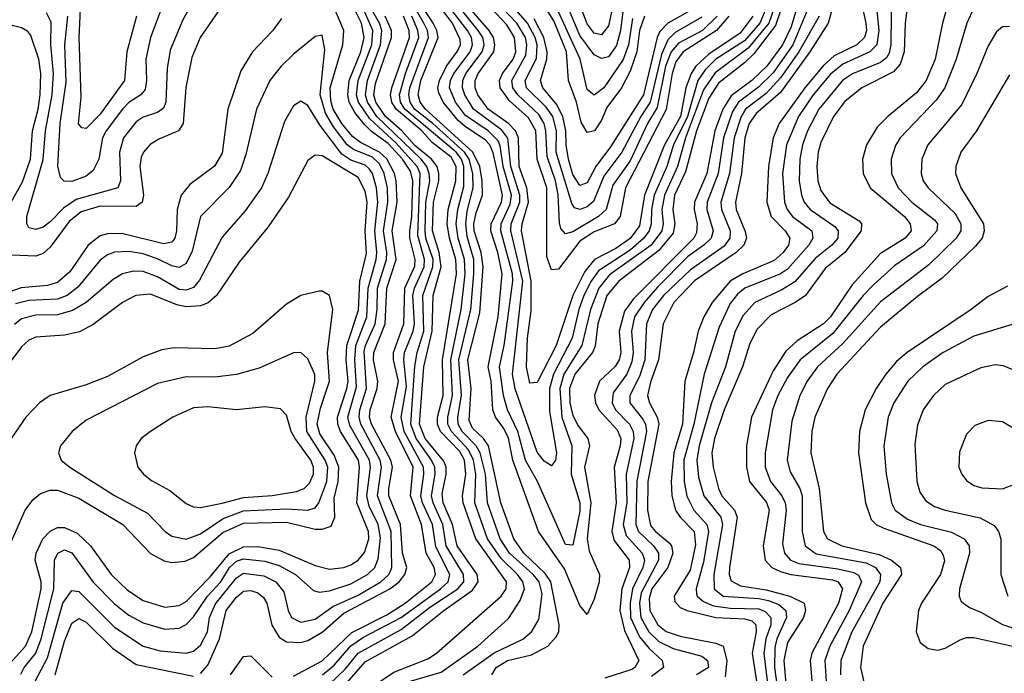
# Model space of a CAD drawing. Header units: inches. Extents: x 1308407 to 1441228, y 959628 to 1036311.
# Tile 526 of 656: x 1416045 to 1418795, y 977214 to 979040. Entities that reach past the tile are written whole.
import ezdxf

# ---------------------------------------------------------------- set-up
doc = ezdxf.new("R2010")
doc.units = ezdxf.units.IN
doc.header["$MEASUREMENT"] = 0
doc.layers.add('B4917', color=7, linetype='Continuous')

msp = doc.modelspace()

# ---------------------------------------------------------------- linework, layer by layer
at = {"layer": 'B4917', "color": 5}
for points, elevation in [([(1418538.8, 979190), (1418518.8, 979030), (1418515.6, 978950), (1418504.6, 978915.4), (1418485.6, 978894.4), (1418397.1, 978850), (1418350, 978811.3), (1418318.2, 978770), (1418282.9, 978697.1), (1418275.2, 978670), (1418271.7, 978630), (1418274.6, 978590), (1418282.9, 978562.8), (1418308, 978528), (1418390, 978477.8), (1418396.8, 978470), (1418395.3, 978450), (1418350.3, 978390), (1418295.3, 978344.7), (1418239.9, 978270), (1418211.6, 978250), (1418144.3, 978215.7), (1418104.6, 978175.4), (1418084.1, 978135.9), (1418064, 978070), (1418013, 977950), (1417986.2, 977870), (1417978.5, 977830), (1417981.8, 977790), (1417996.6, 977730), (1418006.2, 977710), (1418041.4, 977670), (1418049.6, 977650), (1418027.3, 977510), (1418027, 977490), (1418032.8, 977472.8), (1418058.3, 977458.3), (1418130, 977447.7), (1418196.4, 977430), (1418236.5, 977410), (1418240.2, 977390), (1418234.5, 977370), (1418190, 977300.3), (1418179.3, 977250), (1418191.6, 977110)], 2780), ([(1416573.2, 979170), (1416500.5, 979039.4), (1416464.8, 978955.2), (1416456.6, 978903.4), (1416453, 978810), (1416446.7, 978793.3), (1416430, 978780.5), (1416390, 978767.9), (1416370, 978754.9), (1416334.7, 978710), (1416323.1, 978670), (1416325.9, 978590), (1416319.1, 978570), (1416202.5, 978537.5), (1416166.8, 978513.2), (1416130, 978475.3), (1416110, 978460.5), (1416090, 978454.2), (1416070, 978458.5), (1416064.8, 978470), (1416064.5, 978490), (1416110.3, 978649.7), (1416116.4, 978730), (1416135.4, 978830), (1416139.1, 978890), (1416131.3, 978970), (1416133.1, 979033.1), (1416119.4, 979059.4)], 2760), ([(1416891.1, 977210), (1416923.2, 977236.8), (1416970, 977291.1), (1417005.3, 977314.7), (1417110, 977370.2), (1417220.7, 977450), (1417241.9, 977470), (1417246.3, 977490), (1417207, 977567), (1417197.6, 977630), (1417169.9, 977689.9), (1417165.5, 977710), (1417174, 977770), (1417172.6, 977790), (1417119.3, 977890), (1417110.2, 977930), (1417124.9, 978015.1), (1417117.8, 978090), (1417119.9, 978110), (1417144.1, 978170), (1417147.7, 978190), (1417143.1, 978270), (1417147.3, 978290), (1417174.9, 978350), (1417176, 978370), (1417157.1, 978437.1), (1417163.2, 978610), (1417155.6, 978630), (1417096, 978696), (1417022.7, 978762.7), (1416991.5, 978810), (1416986, 978830), (1416990.4, 978870), (1417028.2, 978970), (1417031.4, 979010), (1416979.1, 979130)], 2760), ([(1417284, 977210), (1417370, 977270.9), (1417450.4, 977309.6), (1417474.9, 977330), (1417495.1, 977364.8), (1417504.1, 977435.9), (1417495.6, 977470), (1417479.2, 977490), (1417412.9, 977550), (1417387.4, 977590), (1417351.7, 977690), (1417346.3, 977770), (1417331.4, 977830), (1417320.3, 977850), (1417281, 977890), (1417269.8, 977910), (1417268.7, 977930), (1417279.1, 977990), (1417271.8, 978090), (1417305.1, 978230), (1417313.8, 978330), (1417313.1, 978370), (1417294.7, 978434.7), (1417290.8, 978470), (1417294.9, 978505.1), (1417311.6, 978570), (1417310.4, 978610), (1417300.4, 978650), (1417287.5, 978670), (1417199.1, 978750), (1417147.9, 978790), (1417135.2, 978810), (1417131.5, 978830), (1417134.5, 978850), (1417187, 978990), (1417183.8, 979010), (1417174.2, 979030), (1417116.8, 979130)], 2640), ([(1417756.3, 979043.7), (1417745.3, 978970), (1417731.1, 978928.9), (1417676.4, 978850), (1417650, 978828.8), (1417630, 978845), (1417610.8, 978930), (1417519.7, 979130)], 2360), ([(1417730.8, 979070), (1417723.6, 979010), (1417711.8, 978968.2), (1417690, 978936.6), (1417670, 978931.2), (1417650, 978942.1), (1417610, 978996.2), (1417556.3, 979123.7)], 2340), ([(1417699.8, 979070), (1417690, 979023.2), (1417670, 978997.9), (1417650, 979002.8), (1417630, 979028.5), (1417591.9, 979130)], 2320), ([(1418387.6, 979130), (1418409, 979030), (1418410.2, 979010), (1418404.5, 978990), (1418383.4, 978970), (1418320.6, 978939.4), (1418290, 978912.3), (1418237.8, 978850), (1418166.5, 978750), (1418149.7, 978710.3), (1418136.3, 978630), (1418132.4, 978530), (1418144.1, 978490), (1418183.4, 978450), (1418196.3, 978430), (1418192.5, 978410), (1418178.1, 978390), (1418152.7, 978367.3), (1418065, 978330), (1418030, 978309.2), (1417979, 978250), (1417956.1, 978210), (1417940.4, 978170), (1417927.5, 978110), (1417902.7, 978030), (1417896.2, 977910), (1417872.3, 977830), (1417864.5, 977750), (1417866.4, 977710), (1417877.2, 977670), (1417889.5, 977650), (1417928.9, 977610), (1417933.1, 977573.1), (1417917.5, 977502.5), (1417873.2, 977430), (1417875.2, 977415.2), (1417890, 977398.2), (1417909.6, 977389.6), (1417990, 977370), (1418070, 977366.2), (1418090, 977360.6), (1418101.4, 977350), (1418102, 977330), (1418091.4, 977270), (1418106.1, 977173.9)], 2720), ([(1418432.5, 979130), (1418445.1, 979010), (1418439.4, 978970), (1418419.9, 978950), (1418344.4, 978915.6), (1418310, 978887.4), (1418261.2, 978830), (1418220.8, 978770), (1418186.6, 978690), (1418175.6, 978610), (1418181.6, 978530), (1418188.4, 978510), (1418204, 978490), (1418257.6, 978450), (1418260.7, 978430), (1418249.8, 978410), (1418190, 978343), (1418170, 978329.7), (1418070.6, 978290), (1418050, 978273.5), (1418030, 978247), (1417998.7, 978181.3), (1417957, 978050), (1417928.4, 977910), (1417900.3, 977810), (1417901.4, 977750), (1417909, 977709), (1417928.4, 977670), (1417964.8, 977630), (1417969.3, 977610), (1417955, 977525), (1417934.8, 977450), (1417936, 977436), (1417937.2, 977430), (1417954.7, 977414.7), (1417982.9, 977402.9), (1418030, 977396), (1418110, 977394), (1418127, 977387), (1418143.2, 977370), (1418143.2, 977350), (1418129.5, 977310), (1418123.8, 977270), (1418135.6, 977170)], 2740), ([(1418480.4, 979140.5), (1418478.6, 978970), (1418473.8, 978946.2), (1418466.4, 978933.6), (1418450, 978920.8), (1418371, 978889), (1418343.4, 978870), (1418277.3, 978790), (1418245.9, 978730), (1418231.9, 978690), (1418224.3, 978650), (1418222.6, 978590), (1418229, 978550), (1418236.8, 978530), (1418253.3, 978510), (1418322, 978462), (1418331.6, 978450), (1418330.1, 978430), (1418313.7, 978410), (1418267.4, 978372.6), (1418210, 978307.4), (1418174.4, 978285.6), (1418098.9, 978250), (1418065.9, 978214.1), (1418044, 978170), (1418016.3, 978070), (1417977.7, 977970), (1417943, 977850), (1417936.3, 977810), (1417941.6, 977761.6), (1417956.1, 977710), (1418003.5, 977650), (1418008, 977630), (1417983.9, 977490), (1417984.5, 977450), (1418010.2, 977430), (1418110, 977423.4), (1418137.1, 977417.1), (1418166, 977406), (1418185.5, 977390), (1418187.1, 977370), (1418160.3, 977310), (1418154.2, 977285.8), (1418153.4, 977230), (1418162.2, 977170)], 2760), ([(1418650.5, 979130), (1418623.2, 979030), (1418602.2, 978930), (1418577.6, 978870), (1418550, 978835.6), (1418470.1, 978770), (1418440.6, 978739.4), (1418410.8, 978690), (1418399.5, 978650), (1418401.6, 978610), (1418420.7, 978570), (1418516.3, 978490), (1418532.9, 978470), (1418535.2, 978450), (1418518.8, 978430), (1418450, 978386.8), (1418370, 978299.8), (1418310, 978210.3), (1418290.1, 978190), (1418217.1, 978142.9), (1418185.5, 978114.5), (1418150, 978059.5), (1418089.3, 977930), (1418075.2, 977850), (1418075.5, 977790), (1418084, 977750), (1418131.1, 977691.1), (1418138.3, 977670), (1418122.2, 977570), (1418127.5, 977530), (1418145.9, 977510), (1418170, 977498.1), (1418199.2, 977490), (1418315.5, 977475.5), (1418331.7, 977470), (1418343.7, 977450), (1418331.9, 977410), (1418258.2, 977270), (1418252.8, 977250), (1418259.6, 977170)], 2820), ([(1416617.5, 979090), (1416548.9, 978990), (1416525.9, 978934.1), (1416509, 978851), (1416501.5, 978750), (1416488.8, 978730), (1416433.3, 978706.7), (1416408.8, 978691.2), (1416390.5, 978670), (1416384.4, 978655.6), (1416379.9, 978630), (1416390.3, 978550), (1416386.8, 978530), (1416370, 978518.5), (1416270, 978519.1), (1416216.6, 978503.4), (1416183.3, 978476.7), (1416130, 978404.1), (1416110, 978387), (1416090, 978379.8), (1416022.6, 978382.6)], 2780), ([(1416448.7, 979091.3), (1416410, 978990), (1416397, 978930), (1416399, 978870), (1416394.9, 978845.1), (1416383.4, 978830), (1416350, 978808.4), (1416331.6, 978790), (1416286, 978730), (1416275.9, 978710), (1416265.8, 978650), (1416250, 978618.8), (1416230, 978603.1), (1416190, 978588.4), (1416168.9, 978588.9), (1416159, 978599), (1416151, 978631), (1416157.8, 978750), (1416174.6, 978865.4), (1416171.2, 978970), (1416179.1, 979050)], 2740), ([(1416550, 977213.5), (1416570, 977237.3), (1416602.6, 977310), (1416621.5, 977390), (1416650, 977427.2), (1416670, 977443.2), (1416690, 977445.8), (1416710, 977438.8), (1416725.8, 977425.8), (1416735.3, 977410), (1416749, 977349), (1416770, 977315.3), (1416790, 977302.5), (1416830, 977299.8), (1416850, 977305.7), (1416890, 977329.2), (1416950, 977381.8), (1417079, 977450), (1417104.8, 977470), (1417121.1, 977490), (1417126.1, 977510), (1417114.4, 977550), (1417108.2, 977630), (1417076.4, 977710), (1417075.6, 977730), (1417086.1, 977790), (1417081.2, 977810), (1417027.2, 977910), (1417022.3, 977930), (1417023.9, 977950), (1417043.8, 978010), (1417045, 978030), (1417033.4, 978090), (1417034, 978110), (1417065.8, 978190), (1417070.6, 978290), (1417096.8, 978370), (1417085.3, 978450), (1417099.4, 978530), (1417096.8, 978590), (1417091.6, 978610), (1417070, 978651.1), (1417050, 978670.1), (1416996.9, 978696.9), (1416974.1, 978714.1), (1416944.6, 978750), (1416920.7, 978790), (1416913.7, 978813.7), (1416912.3, 978850), (1416947.8, 978970), (1416950, 979010), (1416910, 979105.2)], 2820), ([(1416810, 977206), (1416890, 977248.7), (1416972.2, 977327.8), (1417070, 977377.8), (1417121.5, 977410), (1417195.9, 977470), (1417206.8, 977490), (1417203.1, 977510), (1417180.5, 977550), (1417167.7, 977630), (1417136.6, 977710), (1417143.7, 977790), (1417094.8, 977890), (1417082.4, 977930), (1417103.3, 978030), (1417088.9, 978090), (1417089.2, 978110), (1417118, 978190), (1417120.9, 978290), (1417148.8, 978351.2), (1417150, 978370), (1417135.1, 978430), (1417134.3, 978450), (1417139.9, 978490), (1417142.9, 978590), (1417136.9, 978616.9), (1417114.4, 978650), (1417074.6, 978694.6), (1417027.5, 978727.5), (1417007.6, 978747.6), (1416981.2, 978781.2), (1416965.4, 978810), (1416961, 978830), (1416965.5, 978870), (1416997.9, 978950), (1417007, 978990), (1416999.2, 979030), (1416970.3, 979090.3)], 2780), ([(1416910, 977183.6), (1416954.3, 977225.7), (1416990, 977270.4), (1417110, 977336.1), (1417190, 977397.8), (1417268.4, 977450), (1417285.2, 977470), (1417285, 977490), (1417236.6, 977570), (1417226.7, 977630), (1417199.4, 977690), (1417195.3, 977710), (1417205.6, 977770), (1417204.2, 977790), (1417195.4, 977810), (1417152.3, 977870), (1417137.5, 977910), (1417148.2, 978071.8), (1417155.1, 978110), (1417173.8, 978170), (1417170.7, 978270), (1417199, 978350), (1417199.6, 978370), (1417179.7, 978430), (1417177.7, 978450), (1417179.5, 978530), (1417190.2, 978590), (1417188.5, 978610), (1417182.3, 978630), (1417166.3, 978650), (1417042.6, 978770), (1417016.7, 978810), (1417010.8, 978830), (1417016.1, 978870), (1417052.4, 978970), (1417056.9, 979010), (1417050.3, 979030.3), (1417013.6, 979093.6)], 2740), ([(1417363.9, 977210), (1417375.7, 977230), (1417407.5, 977250), (1417474.5, 977265.5), (1417520.3, 977290), (1417543.9, 977316.1), (1417550.8, 977330), (1417552.1, 977350), (1417528.5, 977470), (1417513.1, 977493.1), (1417452.8, 977550), (1417425.2, 977590), (1417389.2, 977690), (1417354, 977850), (1417340.9, 977870), (1417310, 977898.7), (1417300.1, 977920.1), (1417305.9, 978010), (1417296.8, 978090), (1417330, 978221.4), (1417339.7, 978350), (1417334.1, 978390), (1417314.5, 978450), (1417313.9, 978470), (1417319.6, 978500.4), (1417337.4, 978550), (1417337.1, 978590), (1417329.9, 978630), (1417310.8, 978670), (1417178.4, 978790), (1417163.1, 978810), (1417157.8, 978830), (1417165.1, 978870), (1417214, 978990), (1417210.4, 979010), (1417200.2, 979030), (1417148.2, 979110)], 2620), ([(1418172.1, 979070), (1418156, 979024), (1418095.4, 978944.6), (1418070, 978919.5), (1417997.1, 978862.9), (1417970, 978820.4), (1417935.7, 978730), (1417905.2, 978614.8), (1417874.4, 978550), (1417869, 978510), (1417875.2, 978470), (1417870, 978443.6), (1417830, 978395), (1417718.6, 978310), (1417685.2, 978270), (1417659.7, 978190), (1417652.3, 978127.7), (1417644.8, 978110), (1417595.9, 978050), (1417581.2, 978010), (1417582.1, 977970), (1417590, 977934.5), (1417605.2, 977905.2), (1417631.8, 977870), (1417636.2, 977850), (1417622.3, 977790), (1417640.2, 977690), (1417629.7, 977589.7), (1417635.9, 977555.9), (1417664.2, 977490), (1417663.5, 977470), (1417650, 977421.1), (1417630, 977378.8), (1417610, 977403.2), (1417566.4, 977506.4), (1417494.2, 977610), (1417422.5, 977810), (1417410.6, 977870.6), (1417397.6, 977897.6), (1417373.6, 977930), (1417366.3, 977950), (1417361.8, 978030), (1417353.5, 978070), (1417381.9, 978210), (1417392.8, 978330), (1417380.9, 978390), (1417361.4, 978450), (1417362.2, 978470), (1417390.8, 978530), (1417393.8, 978550), (1417367.7, 978667.7), (1417357.8, 978690), (1417344.7, 978704.7), (1417290, 978740.3), (1417270, 978758.5), (1417227.6, 978810), (1417215.6, 978835.6), (1417213.3, 978850), (1417217.7, 978870), (1417236.8, 978910), (1417267.8, 978952.2), (1417275.9, 978970), (1417275.4, 978984.6), (1417253.5, 979030), (1417193.7, 979110)], 2580), ([(1418152, 979070), (1418137.8, 979030), (1418079.6, 978960.4), (1417988.1, 978891.9), (1417955.5, 978844.5), (1417904.9, 978710), (1417882.2, 978630), (1417845.7, 978550), (1417838.8, 978510), (1417842.7, 978470), (1417839, 978450), (1417809, 978410), (1417692.6, 978327.4), (1417662.3, 978290), (1417639, 978230), (1417615.6, 978130), (1417564.5, 978050), (1417553.7, 978010), (1417559.5, 977930), (1417586.9, 977850), (1417585.7, 977770), (1417610, 977690), (1417610, 977667.3), (1417590, 977571.9), (1417570, 977574.1), (1417491, 977750), (1417457.4, 977810), (1417436.4, 977890), (1417407.1, 977950), (1417396.3, 977990), (1417385, 978070), (1417398.3, 978130), (1417422.4, 978310), (1417421.7, 978330), (1417388.5, 978450), (1417389.8, 978470), (1417415.1, 978524.9), (1417418.5, 978550), (1417395.7, 978630), (1417387.3, 978687.3), (1417381.3, 978701.3), (1417353.7, 978730), (1417290, 978772.1), (1417262.4, 978810), (1417245.8, 978850), (1417248.5, 978870), (1417257.7, 978890), (1417302.8, 978950), (1417309.8, 978970), (1417306.8, 978990), (1417295.8, 979010), (1417218.8, 979110)], 2560), ([(1418129.3, 979070), (1418112.7, 979030), (1418070, 978980.9), (1417989.5, 978930), (1417959.8, 978900.2), (1417939.3, 978870), (1417910.7, 978770), (1417871.3, 978690), (1417852.6, 978630), (1417817.2, 978550), (1417809.9, 978510), (1417809.2, 978470), (1417803, 978450), (1417788.7, 978430), (1417750, 978395.8), (1417661.9, 978338.1), (1417640.9, 978310), (1417621.1, 978270), (1417606.8, 978230), (1417587.9, 978150), (1417535.7, 978050), (1417524.9, 978010), (1417525.1, 977945.1), (1417544.8, 977830), (1417541.3, 977810), (1417530, 977793.4), (1417510, 977806.7), (1417490, 977832.1), (1417428.8, 978008.8), (1417421.2, 978050), (1417450.1, 978310), (1417416.8, 978450), (1417418.1, 978470), (1417442, 978530), (1417442.1, 978550), (1417416.8, 978630), (1417408.8, 978708.8), (1417391.8, 978731.8), (1417312.4, 978790), (1417287.9, 978830), (1417281.8, 978850), (1417282.7, 978870), (1417291.4, 978890), (1417336.5, 978950), (1417342.1, 978970), (1417338.2, 978990), (1417325.8, 979010), (1417245.9, 979110)], 2540), ([(1418093.1, 979050), (1418057.2, 979002.8), (1417970, 978943.7), (1417933.9, 978910), (1417920.2, 978890), (1417905.6, 978850), (1417890.7, 978770), (1417846.4, 978690), (1417790, 978550), (1417776, 978464), (1417750, 978429.1), (1417710, 978400.8), (1417650.9, 978370), (1417623.5, 978336.5), (1417590, 978269.2), (1417543.2, 978130), (1417490, 978026.2), (1417470, 978024.2), (1417460.3, 978070), (1417463.4, 978150), (1417473.2, 978226.8), (1417474.1, 978310), (1417446.8, 978450), (1417448.3, 978470), (1417466.5, 978530), (1417461.9, 978570), (1417439.9, 978630), (1417437.9, 978710), (1417430, 978730), (1417410, 978750), (1417353.5, 978790), (1417324.2, 978830), (1417317.4, 978850), (1417317.5, 978870), (1417326, 978890), (1417369, 978950), (1417372.6, 978970), (1417368.3, 978990), (1417356, 979010), (1417286.6, 979090)], 2520), ([(1418025.8, 979050), (1417991.6, 979010), (1417898.6, 978950), (1417877.6, 978922.4), (1417867.2, 978890), (1417850.5, 978789.5), (1417737.4, 978570), (1417722.2, 978490), (1417706.4, 978470), (1417650, 978447.3), (1417610, 978421.7), (1417550, 978343.5), (1417530, 978341), (1417517.5, 978377.5), (1417517.3, 978570), (1417490.1, 978650), (1417486.8, 978730), (1417466, 978766), (1417413, 978813), (1417386.9, 978850), (1417385.3, 978870), (1417393.6, 978890), (1417423.1, 978930), (1417430.4, 978950), (1417427.2, 978990), (1417405.4, 979025.4), (1417345.2, 979090)], 2480), ([(1417993.2, 979050), (1417952.2, 979010), (1417885.7, 978974.3), (1417865, 978950), (1417849.4, 978910.6), (1417825.6, 978794.4), (1417798.6, 978750), (1417750, 978645.7), (1417702.2, 978577.8), (1417683.3, 978510), (1417661.8, 978490), (1417590, 978447.8), (1417570, 978441.5), (1417556.9, 978456.9), (1417552.6, 978472.6), (1417549.4, 978550.6), (1417541.2, 978590), (1417518, 978658), (1417514.9, 978730), (1417510.1, 978750), (1417495.1, 978775.1), (1417436.3, 978830), (1417422.4, 978850), (1417420, 978870), (1417459, 978941), (1417461.7, 978970), (1417457.6, 978990), (1417433.7, 979030), (1417376.6, 979090)], 2460), ([(1417950, 979047.3), (1417876.1, 979003.9), (1417855.9, 978984.1), (1417837.5, 978942.5), (1417806.4, 978810), (1417780.2, 978770), (1417727.3, 978670), (1417677, 978603), (1417648.2, 978531.8), (1417630, 978517), (1417610, 978509.4), (1417594.8, 978514.8), (1417586.8, 978526.8), (1417543.8, 978670), (1417544, 978730), (1417533.8, 978770), (1417515.5, 978795.5), (1417460.4, 978850), (1417456.5, 978870), (1417488.4, 978931.6), (1417490, 978970), (1417484.7, 978990), (1417463.7, 979030), (1417394.3, 979110)], 2440), ([(1417790.3, 979049.7), (1417776, 979010), (1417768.6, 978950), (1417750, 978896.6), (1417726.3, 978850), (1417685.1, 978794.9), (1417670, 978759.7), (1417650.5, 978730), (1417630, 978724.6), (1417613.5, 978753.5), (1417600, 978810), (1417577.5, 978870), (1417572.4, 978950), (1417537.1, 979037.1), (1417491.8, 979110)], 2380), ([(1416370.6, 979050), (1416343.9, 978950), (1416337.1, 978870), (1416270, 978776.2), (1416230, 978736.5), (1416218, 978738), (1416208.7, 978748.7), (1416216.5, 978823.5), (1416210.5, 978990), (1416214.6, 979070)], 2720), ([(1417928.8, 979071.2), (1417855.7, 979030), (1417833.3, 979006.7), (1417825.8, 978990), (1417787.9, 978830), (1417695.6, 978684.4), (1417654.6, 978630), (1417630, 978584.3), (1417610, 978576.7), (1417590, 978607.7), (1417577.8, 978650), (1417571, 978690), (1417570.9, 978730), (1417561.8, 978770), (1417544.2, 978804.3), (1417506, 978850), (1417499.4, 978870), (1417517.8, 978930), (1417518.6, 978950), (1417508.7, 978990), (1417482.3, 979042.3)], 2420), ([(1418215.3, 979070), (1418199.6, 979020.4), (1418176.1, 978970), (1418132.4, 978910), (1418090, 978869.8), (1418032.4, 978827.6), (1418009.3, 978790), (1417987, 978730), (1417964, 978610), (1417930.4, 978530), (1417929.3, 978510), (1417937.6, 978470), (1417935.5, 978444.5), (1417927.9, 978430), (1417759.6, 978260.4), (1417734.6, 978225.4), (1417719.5, 978170), (1417724, 978110), (1417719.9, 978090), (1417708.5, 978071.5), (1417664.6, 978030), (1417651, 977990), (1417653.5, 977970), (1417663, 977950), (1417714.1, 977894.1), (1417723.8, 977870), (1417722.4, 977850), (1417705.3, 977790), (1417711.1, 977690), (1417698.7, 977610), (1417705.1, 977585.1), (1417747.7, 977530), (1417748, 977510), (1417726.8, 977450), (1417721.5, 977390), (1417734, 977334), (1417774.2, 977250), (1417763.6, 977230), (1417755, 977225), (1417679.6, 977200.4)], 2620), ([(1418246.9, 979070), (1418204.7, 978970), (1418150, 978892), (1418108.5, 978851.5), (1418052.5, 978810), (1418036.4, 978783.6), (1418010.8, 978710), (1417995.7, 978610), (1417965, 978530), (1417964.5, 978510), (1417982.4, 978450), (1417976.4, 978430), (1417956.3, 978410), (1417910, 978377.1), (1417827, 978293), (1417789.1, 978250), (1417762.6, 978210), (1417753.5, 978170), (1417758.5, 978110), (1417755.3, 978084.7), (1417741, 978050), (1417702.5, 977997.6), (1417699.6, 977970), (1417709.6, 977950), (1417748.6, 977910), (1417758.5, 977890), (1417760.2, 977870), (1417739.3, 977770), (1417741, 977690), (1417730.7, 977630), (1417738.7, 977598.7), (1417783.8, 977550), (1417790.6, 977530), (1417785.9, 977510), (1417756.6, 977450), (1417750.5, 977410), (1417751.5, 977370), (1417776.5, 977316.5), (1417803, 977283), (1417839.3, 977250), (1417843.3, 977230), (1417810, 977205.5)], 2640), ([(1418314.4, 979070), (1418303.6, 979030), (1418252.4, 978950), (1418170, 978836.8), (1418102.2, 978777.8), (1418082.7, 978750), (1418070.7, 978710), (1418061.7, 978610), (1418044.8, 978530), (1418046.5, 978510), (1418071.7, 978448.3), (1418074.9, 978430), (1418067.5, 978410), (1418046.2, 978390), (1417929.9, 978310.1), (1417872.6, 978250), (1417842.5, 978190), (1417829.8, 978090), (1417807, 978027), (1417798.9, 977990), (1417804.3, 977970), (1417825.8, 977930), (1417829.9, 977909.9), (1417799.5, 977750), (1417798.9, 977670), (1417807.5, 977627.5), (1417821.4, 977610), (1417858.9, 977578.9), (1417865.9, 977570), (1417869.8, 977550), (1417855.5, 977510), (1417810.5, 977450), (1417803.2, 977423.2), (1417804.9, 977390), (1417827.3, 977350), (1417851.1, 977331.1), (1417890, 977317.7), (1417990, 977298.5), (1418009.6, 977289.6), (1418020, 977250), (1418016, 977204)], 2680), ([(1418710, 979073.2), (1418690.5, 979030), (1418660.7, 978930), (1418629.7, 978850), (1418604.9, 978815.1), (1418504.2, 978710), (1418491.3, 978688.7), (1418479, 978650), (1418480.3, 978610), (1418499.3, 978570), (1418537.1, 978530), (1418600.5, 978480.5), (1418608.5, 978470), (1418606.6, 978450), (1418570, 978408.4), (1418490, 978353), (1418430, 978299.6), (1418401.2, 978270), (1418316.6, 978163.4), (1418225.3, 978090), (1418190, 978040.4), (1418163, 977990), (1418147.9, 977950), (1418127, 977830), (1418127.5, 977790), (1418142, 977750), (1418174, 977710), (1418183.4, 977690), (1418185.9, 977670), (1418176, 977576), (1418181, 977550), (1418197.8, 977530), (1418221, 977521), (1418330, 977506.2), (1418375.4, 977495.4), (1418388.4, 977488.4), (1418396.1, 977470), (1418361.7, 977390), (1418308.4, 977290), (1418294.4, 977250), (1418297.9, 977190)], 2840), ([(1416776.3, 979043.7), (1416750.7, 979009.3), (1416695.2, 978950), (1416662.5, 978897.5), (1416626.6, 978790), (1416610, 978667.2), (1416588.8, 978631.2), (1416520.4, 978579.6), (1416496, 978550), (1416484.2, 978510), (1416482.9, 978450), (1416478.3, 978430), (1416470, 978418.7), (1416446.1, 978413.9), (1416330, 978442.9), (1416290, 978442.2), (1416270, 978436.5), (1416236, 978410), (1416184.7, 978335.3), (1416150, 978306.1), (1416122.3, 978297.7), (1416048.9, 978291.1), (1415950, 978256.3)], 2820), ([(1416928.2, 977151.8), (1417010, 977246), (1417140.9, 977319.1), (1417229.2, 977390), (1417310, 977446.6), (1417325.7, 977470), (1417322.9, 977490), (1417266.7, 977570), (1417253.7, 977630), (1417227.9, 977690), (1417224.7, 977715.3), (1417236.5, 977770), (1417236.1, 977790), (1417230, 977807), (1417177.5, 977870), (1417161.9, 977910), (1417174, 978070), (1417197.2, 978170), (1417199.5, 978270), (1417221.9, 978350), (1417216.3, 978390), (1417198.3, 978450), (1417200.5, 978530), (1417215.4, 978590), (1417216.1, 978610), (1417210.7, 978630), (1417195, 978650), (1417148.3, 978688.3), (1417112.3, 978730), (1417066.8, 978770), (1417039.7, 978810), (1417034.1, 978830), (1417038.7, 978861.3), (1417083.4, 978990), (1417083.2, 979010), (1417066, 979050)], 2720), ([(1417049.6, 977190.4), (1417090, 977217), (1417185, 977255), (1417209.3, 977270.7), (1417389.7, 977430), (1417403.5, 977450), (1417404.7, 977470), (1417318.6, 977590), (1417283.7, 977690), (1417281.4, 977710), (1417291.2, 977770), (1417287, 977810), (1417274.2, 977834.2), (1417220.4, 977890), (1417212, 977910), (1417212.4, 977930), (1417227.6, 977990), (1417226, 978090), (1417265.5, 978330), (1417263.5, 978370), (1417245.1, 978430), (1417238.9, 978470), (1417241.8, 978510), (1417263.2, 978590), (1417263.8, 978630), (1417250, 978655.9), (1417197.4, 978697.4), (1417167.8, 978730), (1417096.2, 978790), (1417084.5, 978810), (1417080.9, 978830), (1417084.2, 978850), (1417134.1, 978990), (1417132.5, 979010), (1417117.2, 979050)], 2680), ([(1417110, 977184.7), (1417222.3, 977217.7), (1417325, 977290), (1417410, 977367.5), (1417442.5, 977417.5), (1417455.2, 977450), (1417450.2, 977470), (1417435.4, 977490), (1417390, 977534.4), (1417351.4, 977590), (1417316, 977690), (1417318.7, 977770), (1417312.2, 977810), (1417298.5, 977838.5), (1417251.1, 977890), (1417241, 977910), (1417240.8, 977930), (1417253.8, 977990), (1417249.4, 978090), (1417278.4, 978230), (1417289.1, 978330), (1417287.5, 978370), (1417269.8, 978430), (1417264.2, 978470), (1417268.5, 978510), (1417285.6, 978574.4), (1417286, 978630), (1417278.8, 978650), (1417263.8, 978670), (1417121, 978790), (1417109, 978810), (1417105.9, 978830), (1417122.3, 978890), (1417160, 978990), (1417157.2, 979010), (1417140.6, 979050)], 2660), ([(1418277.8, 979050), (1418221.9, 978950), (1418170, 978877.3), (1418130, 978834), (1418072.8, 978790), (1418060.3, 978770), (1418040.5, 978710), (1418027.9, 978610), (1418003.6, 978530), (1418005.5, 978510), (1418029.6, 978450), (1418028.6, 978430), (1418012.4, 978407.6), (1417918.6, 978341.4), (1417843.2, 978270), (1417812.9, 978230), (1417796.2, 978190), (1417791.5, 978090), (1417776.3, 978043.7), (1417749.3, 977990), (1417749.5, 977970), (1417785.1, 977925.1), (1417792.9, 977910), (1417795.5, 977890), (1417769.3, 977750.7), (1417766, 977630), (1417773.6, 977610), (1417815.7, 977570), (1417829.6, 977549.6), (1417829.5, 977530), (1417780.8, 977439.2), (1417776.1, 977410), (1417779.6, 977370), (1417802, 977330), (1417830, 977303), (1417870, 977283.5), (1417950, 977262.1), (1417966.1, 977250), (1417968.8, 977230), (1417935.6, 977210)], 2660), ([(1416021.1, 978530), (1416052.8, 978587.2), (1416074.7, 978650), (1416080.3, 978730), (1416096.2, 978790), (1416101.5, 978830), (1416103.7, 978890), (1416098.5, 978930), (1416076, 978996), (1416067.3, 979007.3), (1416050, 979017.2), (1416023.8, 979023.8)], 2780), ([(1418810, 979021.3), (1418790, 979020.5), (1418773.9, 979006.1), (1418750, 978966.8), (1418719.1, 978890), (1418677, 978803), (1418582.1, 978690), (1418565, 978650), (1418563, 978610), (1418568.8, 978590), (1418582.6, 978570), (1418658.3, 978498.3), (1418674.1, 978470), (1418673.8, 978450), (1418661.2, 978430), (1418584.8, 978355.2), (1418450, 978252), (1418344.3, 978135.7), (1418273.2, 978070), (1418244.6, 978030), (1418224.2, 977990), (1418201.8, 977918.2), (1418188.7, 977810), (1418197.3, 977777.3), (1418224.4, 977730), (1418230.8, 977710), (1418230.3, 977610), (1418239.2, 977570), (1418270, 977548.1), (1418410, 977522.4), (1418435.8, 977510), (1418449.8, 977490), (1418447.3, 977470), (1418369.6, 977330), (1418338.8, 977250), (1418338.3, 977210)], 2860), ([(1416088.2, 977191.8), (1416122.3, 977257.7), (1416165.7, 977410), (1416190, 977445.2), (1416210, 977442.5), (1416310, 977343), (1416390, 977290.4), (1416437.1, 977277.1), (1416510, 977270.8), (1416530, 977276.4), (1416550, 977293), (1416569.1, 977330), (1416575.4, 977370), (1416591.9, 977408.1), (1416650, 977481.1), (1416670, 977494.3), (1416726.4, 977486.4), (1416760.5, 977470), (1416782.2, 977442.2), (1416795.1, 977390), (1416804.5, 977370), (1416830, 977356.9), (1416870, 977365.4), (1416919.3, 977400.7), (1416990, 977432.8), (1417053.7, 977470), (1417075.8, 977490), (1417080.2, 977499.8), (1417084.4, 977510), (1417082.9, 977610), (1417044.1, 977710), (1417055.8, 977790), (1417051.6, 977810), (1416997.5, 977910), (1416993, 977930), (1416995, 977950), (1417013.9, 978010), (1417007.2, 978112.8), (1417010.4, 978130), (1417038, 978190), (1417043.8, 978230), (1417044.2, 978290), (1417069.1, 978370), (1417070.8, 978390), (1417061.1, 978450), (1417073.5, 978530), (1417072.4, 978570), (1417063.1, 978610), (1417050, 978637.8), (1417030, 978655.9), (1416977.1, 978677.1), (1416959.9, 978690), (1416921, 978741), (1416898.7, 978778.7), (1416884, 978830), (1416897.2, 978957.2), (1416890, 978996.9), (1416870, 978992.8), (1416810, 978943.6), (1416775.1, 978910), (1416743.6, 978870), (1416706.3, 978790), (1416676.6, 978663.4), (1416661.7, 978618.3), (1416630, 978571), (1416549.5, 978490.5), (1416526.9, 978393.1), (1416510, 978358.9), (1416490, 978347.7), (1416470, 978352.1), (1416431.5, 978371.5), (1416390, 978385.5), (1416350, 978392.5), (1416309.3, 978390.7), (1416290, 978383.4), (1416270, 978368.6), (1416207.4, 978292.6), (1416177.6, 978270), (1416150, 978259.3), (1416070, 978255.5), (1416033.4, 978246.6)], 2840), ([(1418810, 978886), (1418718.2, 978730), (1418674.4, 978670), (1418660.4, 978630), (1418659.6, 978610), (1418673.8, 978570), (1418737.2, 978470), (1418739.1, 978450), (1418733.2, 978430), (1418713.8, 978406.1), (1418622.2, 978317.8), (1418553, 978267), (1418450, 978181), (1418327.5, 978050), (1418301.1, 978010), (1418266.5, 977930), (1418257.5, 977890), (1418254.7, 977830), (1418278.5, 977730), (1418290.6, 977610.6), (1418301.5, 977590), (1418341.3, 977570), (1418445.7, 977545.7), (1418480.3, 977530), (1418505.3, 977510), (1418508.3, 977490), (1418456.3, 977410), (1418401.6, 977290), (1418393.7, 977230), (1418403.4, 977190)], 2880), ([(1416048, 977212), (1416057.1, 977230), (1416090, 977270), (1416105.1, 977310), (1416140.1, 977450), (1416141.7, 977530), (1416151.6, 977550), (1416170, 977559.2), (1416190, 977550.5), (1416250, 977468.7), (1416310, 977408.4), (1416350, 977376.1), (1416390, 977354.9), (1416450, 977337.8), (1416490, 977340.6), (1416510, 977350.4), (1416530, 977371.6), (1416569, 977430), (1416606.8, 977470), (1416630.8, 977510), (1416650, 977527.2), (1416670, 977533.7), (1416730, 977527.2), (1416770, 977515.6), (1416814.9, 977490), (1416865.1, 977445.1), (1416881.1, 977441.1), (1416910, 977444.8), (1416970, 977464), (1417016.5, 977490), (1417037, 977510), (1417045.9, 977534.1), (1417052.9, 977592.9), (1417046.4, 977630), (1417021.1, 977681.1), (1417014.2, 977710), (1417024.9, 977790), (1417021.8, 977810), (1416966.6, 977906.6), (1416961.8, 977930), (1416985.9, 978014), (1416981.4, 978090), (1416983.6, 978130), (1417014.8, 978210), (1417018.4, 978290), (1417040.5, 978370), (1417042.6, 978390), (1417036.6, 978450), (1417045.7, 978530), (1417041.8, 978570), (1417030.8, 978610), (1417022.3, 978622.3), (1417010, 978633.5), (1416970, 978647.9), (1416944.8, 978664.8), (1416884.2, 978744.2), (1416850, 978799.9), (1416830, 978812.1), (1416810, 978799.4), (1416784.1, 978755.9), (1416738.2, 978610), (1416719.9, 978570), (1416674.3, 978505.7), (1416610, 978432.7), (1416547.4, 978312.6), (1416530, 978291.6), (1416510, 978284.4), (1416490, 978286.2), (1416430, 978321.3), (1416390, 978336.3), (1416362.6, 978337.4), (1416332.1, 978330), (1416305.5, 978314.5), (1416230.1, 978250), (1416192.3, 978227.7), (1416150, 978215.5), (1416090, 978214.7), (1416050, 978204.4), (1416030, 978188.7)], 2860), ([(1416017.9, 977242.2), (1416060.9, 977290), (1416078.4, 977330), (1416104.8, 977450), (1416104.8, 977470), (1416088.1, 977530), (1416090.5, 977550), (1416109.8, 977590.2), (1416130, 977611.6), (1416150, 977621.4), (1416170, 977621.4), (1416205.6, 977605.6), (1416242.2, 977570), (1416300.1, 977490), (1416346.2, 977446.2), (1416390, 977417.1), (1416450, 977398.6), (1416490, 977403.3), (1416510, 977414.7), (1416576.7, 977483.3), (1416630, 977547.9), (1416670, 977567.1), (1416710, 977568.4), (1416770, 977558.5), (1416870, 977515.7), (1416910, 977504.9), (1416950, 977510.1), (1416970, 977517.6), (1416990, 977530.4), (1417008, 977552), (1417020.4, 977590), (1417019.4, 977610), (1416986.3, 977690), (1416994.5, 977790), (1416991.7, 977810), (1416941.3, 977890), (1416933.3, 977910), (1416932.4, 977930), (1416958.8, 978010), (1416962, 978030), (1416957, 978090), (1416958.8, 978130), (1416991.3, 978228.7), (1416994.7, 978310), (1417013.5, 978386.5), (1417009.8, 978450.2), (1417015.8, 978530), (1417010, 978560.8), (1416990, 978598.9), (1416890, 978660.1), (1416870, 978661.3), (1416850, 978646.6), (1416795.6, 978544.4), (1416738.6, 978461.4), (1416657.8, 978362.2), (1416594.8, 978270), (1416571.1, 978248.9), (1416550, 978240.5), (1416510, 978237.5), (1416483.5, 978243.5), (1416410, 978273), (1416369.2, 978270), (1416331.5, 978250), (1416250, 978188.7), (1416211.9, 978168.1), (1416170, 978158.5), (1416090, 978153.6), (1416070, 978144.8), (1416050, 978126.3), (1415970, 978019.9)], 2880), ([(1418804, 978296), (1418750, 978266.4), (1418702.9, 978230), (1418524.2, 978110), (1418494.7, 978085.3), (1418464.1, 978050), (1418437.2, 978010), (1418407, 977950), (1418391.4, 977890), (1418388, 977830), (1418407.3, 977690), (1418423.7, 977643.8), (1418437.3, 977630), (1418459.3, 977619.3), (1418599, 977570), (1418616.9, 977556.9), (1418624.6, 977544.6), (1418628.1, 977528.1), (1418617.5, 977490), (1418563.7, 977410), (1418555.4, 977390), (1418548.8, 977330), (1418560.4, 977300.4), (1418583.1, 977283.1), (1418610, 977279.1), (1418630, 977284.8), (1418672.1, 977307.9), (1418690, 977313.9), (1418710, 977314.1), (1418827.7, 977287.7)], 2920), ([(1415998.8, 977530), (1416060.3, 977670), (1416081.1, 977698.9), (1416103.1, 977716.9), (1416130, 977726.1), (1416150, 977725.9), (1416210, 977703.5), (1416333.1, 977630), (1416410, 977548.9), (1416448.8, 977528.8), (1416470, 977523.7), (1416507.1, 977527.1), (1416530, 977537.9), (1416612.6, 977607.4), (1416670, 977633.7), (1416790, 977636.6), (1416870, 977616.6), (1416890, 977616.4), (1416915.2, 977624.8), (1416924.9, 977650), (1416923.4, 977703.4), (1416934.6, 977750), (1416936.7, 977790), (1416923.2, 977823.2), (1416882.9, 977882.9), (1416876.2, 977910), (1416884.9, 977955.1), (1416909.8, 978030.2), (1416904.2, 978110), (1416919.1, 978230), (1416910.4, 978270), (1416890, 978281.2), (1416881.2, 978281.2), (1416830, 978269.1), (1416790, 978245.2), (1416696.5, 978163.5), (1416630, 978127.6), (1416590, 978120.8), (1416476.4, 978123.6), (1416441.9, 978118.1), (1416390, 978098.2), (1416290, 978043.1), (1416230, 978020.1), (1416130, 977990.4), (1416100.5, 977970), (1416061.5, 977930), (1415992, 977828)], 2920), ([(1418830, 978192.3), (1418710, 978155.6), (1418625.1, 978110), (1418568.1, 978070), (1418525.6, 978030), (1418486.7, 977970), (1418471.2, 977930), (1418459.1, 977850), (1418465.5, 977770), (1418479.9, 977690), (1418491, 977670), (1418524.7, 977644.7), (1418561.5, 977630), (1418648.2, 977608.2), (1418683.6, 977590), (1418696.9, 977570), (1418698.5, 977550), (1418670.1, 977450), (1418669.4, 977430), (1418675.1, 977415.1), (1418697.9, 977397.9), (1418730, 977385.4), (1418790.5, 977350.5), (1418865.4, 977325.4)], 2940), ([(1418850, 978048.4), (1418793.2, 978073.2), (1418770, 978075.4), (1418730, 978067.5), (1418630, 978021.2), (1418597.9, 977990), (1418569, 977950), (1418552.7, 977907.3), (1418545.5, 977854.5), (1418550.9, 977750.9), (1418559.7, 977719.7), (1418575.9, 977695.9), (1418600.3, 977680.3), (1418630, 977669.8), (1418728.5, 977648.5), (1418767.1, 977627.1), (1418779.5, 977610), (1418786, 977590), (1418786.1, 977490), (1418805.2, 977430)], 2960), ([(1416143.4, 977210), (1416170, 977304.3), (1416190, 977354.1), (1416210, 977367), (1416230, 977356.6), (1416304.4, 977284.4), (1416370, 977238.5), (1416530, 977206.6)], 2820), ([(1416633.9, 977210), (1416670, 977260.9), (1416690, 977263.4), (1416750, 977203.5)], 2780)]:
    msp.add_lwpolyline(points, dxfattribs=dict(at, elevation=elevation))
for points, elevation in [([(1416830.5, 978110.5), (1416810, 978109.8), (1416713.6, 978066.4), (1416650, 978048.5), (1416590, 978041.8), (1416510, 978042.4), (1416430, 978023.6), (1416230, 977921.5), (1416191.1, 977890), (1416159.1, 977850), (1416152.9, 977830), (1416160.3, 977810), (1416184.4, 977790), (1416310, 977710.5), (1416401.7, 977661.7), (1416450.7, 977610.7), (1416470, 977597.4), (1416510, 977589.1), (1416550, 977603.7), (1416613.5, 977646.5), (1416670, 977667.6), (1416790, 977674), (1416850, 977670.1), (1416870, 977676.2), (1416880.8, 977690), (1416902.4, 977750), (1416905.2, 977790), (1416897.7, 977810), (1416846.7, 977890), (1416845.5, 977930), (1416869.6, 978030), (1416869.1, 978049.1), (1416850, 978092.6)], 2940), ([(1416570, 977958.7), (1416530, 977955.9), (1416472.6, 977930), (1416410.3, 977890), (1416384.4, 977870), (1416370.2, 977850), (1416365.2, 977830), (1416374.7, 977790), (1416390.3, 977770), (1416412.9, 977752.9), (1416464.6, 977724.6), (1416510, 977688.1), (1416530, 977678.9), (1416550, 977677.5), (1416610, 977689.1), (1416670, 977705.7), (1416750, 977711.2), (1416818.4, 977721.6), (1416839.6, 977730), (1416854.7, 977745.3), (1416865.4, 977770), (1416865.5, 977790), (1416857.7, 977810), (1416814.2, 977870), (1416802.9, 977890), (1416790, 977935.4), (1416773, 977953), (1416730, 977958.6), (1416650, 977949.9)], 2960), ([(1418750, 977920.7), (1418713.5, 977906.5), (1418690, 977882.4), (1418670, 977832.7), (1418668.8, 977790), (1418676.6, 977770), (1418690, 977752.3), (1418710, 977738.8), (1418732.4, 977732.4), (1418790, 977729.6), (1418830, 977744.7), (1418853.4, 977766.6), (1418865.2, 977790), (1418867.2, 977830), (1418852.6, 977870), (1418830, 977893.6), (1418790, 977916.2)], 2980)]:
    msp.add_lwpolyline(points, close=True, dxfattribs=dict(at, elevation=elevation))

doc.saveas('drawing.dxf')
